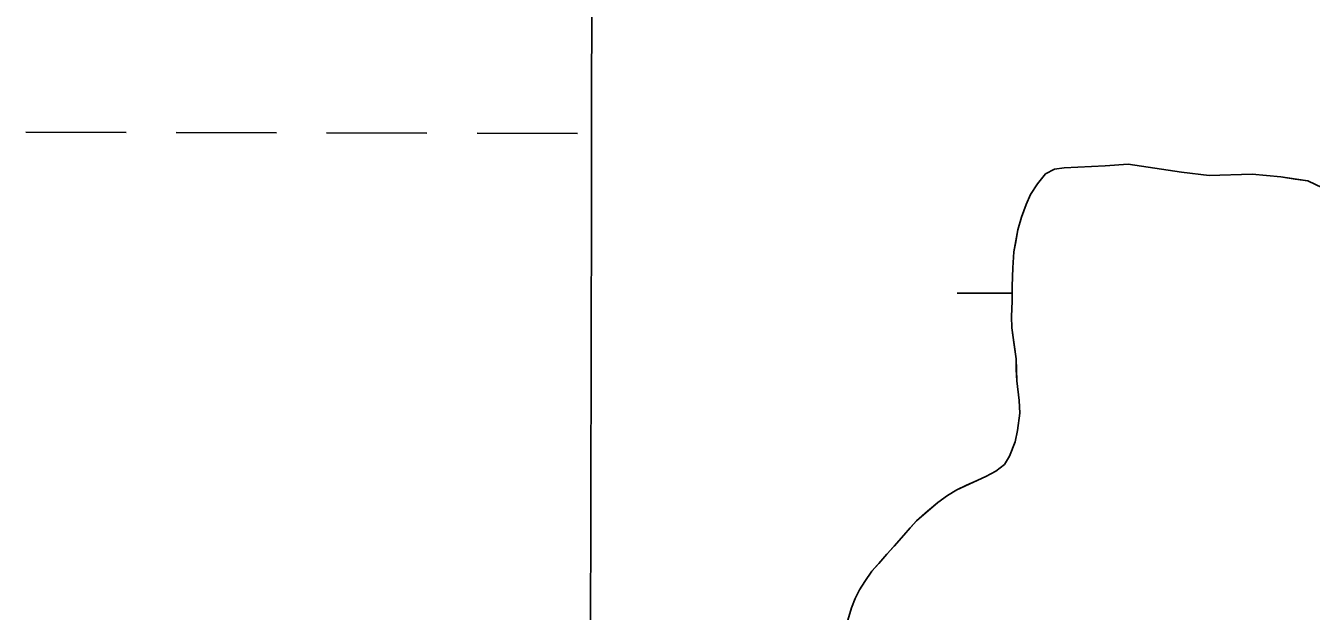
# Model space of a CAD drawing. Extents: x 3180038 to 3217926, y 922069 to 947485.
# Drawn here: x 3207605.3 to 3208015.5, y 943117.8 to 943304.8 of the extents above; entities that cross this region are included whole.
import ezdxf

# ---------------------------------------------------------------- set-up
doc = ezdxf.new("R2010")
doc.units = 0
for name, color, linetype in [('V-GRID-MAJR', 7, 'Continuous'), ('V-SITE-VEGE', 7, 'Continuous'), ('V-TOPO-SHOR', 7, 'Continuous'), ('V-WETL-SWMP', 7, 'Continuous')]:
    doc.layers.add(name, color=color, linetype=linetype)

msp = doc.modelspace()

# ---------------------------------------------------------------- linework, layer by layer
at = {"layer": 'V-GRID-MAJR'}
msp.add_spline([(3207753.589, 927465.7760000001), (3207765.93, 933526.242), (3207778.276, 939589.318), (3207790.622, 945652.443), (3207790.627, 945655.003)], degree=3, dxfattribs=at)
at = {"layer": 'V-SITE-VEGE'}
for p, q in [((3207933.525, 943258.9369999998), (3207930.703, 943257.509)), ((3207936.6010000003, 943259.4259999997), (3207933.525, 943258.9369999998)), ((3207949.688, 943260.0299999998), (3207936.6010000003, 943259.4259999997)), ((3207957.036, 943260.5889999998), (3207949.688, 943260.0299999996)), ((3207974.079, 943258.0679999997), (3207957.036, 943260.5889999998)), ((3207928.1200000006, 943254.3449999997), (3207925.9330000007, 943250.9089999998)), ((3207930.7030000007, 943257.5089999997), (3207928.1200000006, 943254.3449999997)), ((3207982.869, 943257.0049999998), (3207974.079, 943258.0679999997)), ((3207996.622, 943257.3349999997), (3207982.869, 943257.0049999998)), ((3208005.815, 943256.5299999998), (3207996.622, 943257.3349999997)), ((3208014.335, 943255.2049999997), (3208005.815, 943256.5299999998)), ((3208023.7430000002, 943250.7959999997), (3208014.335, 943255.2049999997)), ((3207925.933, 943250.9089999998), (3207924.553, 943247.7259999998)), ((3207924.553, 943247.7259999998), (3207923.025, 943243.6109999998)), ((3207923.025, 943243.6109999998), (3207921.896, 943239.6219999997)), ((3207921.896, 943239.6219999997), (3207920.5920000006, 943232.5729999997)), ((3207920.592, 943232.5729999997), (3207920.248, 943227.5059999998)), ((3207920.2480000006, 943227.5059999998), (3207920.0310000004, 943221.6389999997)), ((3207920.031, 943221.6389999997), (3207920.092, 943216.8339999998)), ((3207920.092, 943216.8339999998), (3207919.8850000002, 943211.8979999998)), ((3207919.8850000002, 943211.8979999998), (3207919.965, 943208.2959999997)), ((3207919.965, 943208.2959999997), (3207921.288, 943198.4019999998)), ((3207921.2880000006, 943198.4019999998), (3207921.5850000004, 943191.4569999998)), ((3207921.585, 943191.4569999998), (3207922.294, 943185.1759999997)), ((3207922.2940000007, 943185.1759999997), (3207922.499, 943181.0369999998)), ((3207922.499, 943181.0369999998), (3207921.7510000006, 943175.5769999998)), ((3207921.7510000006, 943175.5769999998), (3207921.0300000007, 943171.9849999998)), ((3207921.0300000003, 943171.9849999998), (3207919.228, 943167.3399999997)), ((3207917.5870000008, 943164.6959999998), (3207914.886, 943162.6009999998)), ((3207919.2280000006, 943167.3399999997), (3207917.5870000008, 943164.6959999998)), ((3207911.6580000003, 943160.9129999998), (3207902.3890000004, 943156.6469999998)), ((3207914.886, 943162.6009999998), (3207911.6580000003, 943160.9129999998)), ((3207902.3890000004, 943156.6469999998), (3207899.426, 943154.8229999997)), ((3207896.323, 943152.5999999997), (3207889.5630000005, 943146.6939999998)), ((3207899.426, 943154.8229999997), (3207896.323, 943152.5999999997)), ((3207889.563, 943146.6939999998), (3207875.3170000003, 943130.6249999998)), ((3207872.9980000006, 943127.3239999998), (3207871.3580000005, 943124.6779999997)), ((3207875.3170000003, 943130.6249999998), (3207872.9980000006, 943127.3239999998)), ((3207871.358, 943124.6779999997), (3207869.984, 943121.8989999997)), ((3207868.739, 943118.9799999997), (3207867.612, 943114.9929999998)), ((3207869.984, 943121.8989999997), (3207868.739, 943118.9799999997))]:
    msp.add_line(p, q, dxfattribs=at)
at = {"layer": 'V-TOPO-SHOR'}
msp.add_lwpolyline([(3207867.612000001, 943114.9929999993), (3207868.739000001, 943118.9799999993), (3207869.984000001, 943121.8989999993), (3207871.358000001, 943124.6779999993), (3207872.998000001, 943127.3239999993), (3207875.317000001, 943130.6249999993), (3207877.488000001, 943133.1279999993), (3207880.066000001, 943136.0279999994), (3207882.3740000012, 943138.6619999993), (3207885.493000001, 943142.0859999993), (3207887.531000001, 943144.4559999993), (3207889.565000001, 943146.6939999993), (3207893.081000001, 943149.8459999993), (3207896.323000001, 943152.5999999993), (3207899.426000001, 943154.8229999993), (3207902.389000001, 943156.6469999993), (3207905.480000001, 943158.0689999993), (3207908.838000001, 943159.6209999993), (3207911.658000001, 943160.9129999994), (3207914.886000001, 943162.6009999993), (3207917.587000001, 943164.6959999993), (3207919.228000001, 943167.3399999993), (3207921.030000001, 943171.9849999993), (3207921.751000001, 943175.5769999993), (3207922.4990000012, 943181.0369999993), (3207922.294000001, 943185.1759999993), (3207921.585000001, 943191.4569999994), (3207921.372000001, 943195.0639999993), (3207921.288000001, 943198.4019999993), (3207920.688000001, 943202.9459999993), (3207919.9650000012, 943208.2959999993), (3207919.885000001, 943211.8979999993), (3207920.092000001, 943216.8339999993), (3207920.031000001, 943221.6389999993), (3207920.250000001, 943227.5059999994), (3207920.592000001, 943232.5729999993), (3207921.173000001, 943235.7659999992), (3207921.896000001, 943239.6239999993), (3207923.025000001, 943243.6109999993), (3207924.5530000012, 943247.7259999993), (3207925.933000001, 943250.9089999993), (3207928.120000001, 943254.3449999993), (3207930.703000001, 943257.5089999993), (3207933.525000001, 943258.9369999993), (3207936.601000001, 943259.4239999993), (3207949.688000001, 943260.0299999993), (3207957.0360000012, 943260.5889999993), (3207974.079000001, 943258.0679999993), (3207982.869000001, 943257.0049999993), (3207996.620000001, 943257.3349999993), (3208005.815000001, 943256.5319999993), (3208010.341000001, 943255.7969999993), (3208014.335000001, 943255.2049999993), (3208023.743000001, 943250.7959999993)], dxfattribs=at)
at = {"layer": 'V-WETL-SWMP'}
for p, q in [((3207605.333043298, 943270.8007049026), (3207637.3328365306, 943270.7285650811)), ((3207653.332733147, 943270.6924951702), (3207685.332526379, 943270.6203553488)), ((3207701.3324229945, 943270.5842854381), (3207733.332216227, 943270.5121456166)), ((3207749.332112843, 943270.4760757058), (3207781.3319060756, 943270.403935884)), ((3207902.5328824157, 943219.3886023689), (3207920.0551275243, 943219.3491005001))]:
    msp.add_line(p, q, dxfattribs=at)
for points in [[(3207974.079000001, 943258.0689999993), (3207957.035000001, 943260.5899999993), (3207949.688000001, 943260.0309999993), (3207936.602000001, 943259.4239999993), (3207933.525000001, 943258.9359999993), (3207930.702000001, 943257.5099999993), (3207928.120000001, 943254.3449999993), (3207925.934000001, 943250.9079999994), (3207924.5530000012, 943247.7259999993), (3207923.024000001, 943243.6119999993), (3207921.897000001, 943239.6249999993), (3207921.173000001, 943235.7659999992), (3207920.592000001, 943232.5719999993), (3207920.250000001, 943227.5059999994), (3207920.030000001, 943221.6379999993), (3207920.092000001, 943216.8339999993), (3207919.886000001, 943211.8989999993), (3207919.966000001, 943208.2949999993), (3207920.688000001, 943202.9469999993), (3207921.288000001, 943198.4009999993), (3207921.372000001, 943195.0639999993), (3207921.585000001, 943191.4579999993), (3207922.293000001, 943185.1759999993), (3207922.4990000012, 943181.0359999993), (3207921.751000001, 943175.5759999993), (3207921.030000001, 943171.9839999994), (3207919.227000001, 943167.3399999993), (3207917.587000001, 943164.6949999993), (3207914.887000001, 943162.5999999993), (3207911.659000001, 943160.9129999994), (3207908.838000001, 943159.6199999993), (3207905.479000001, 943158.0689999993), (3207902.389000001, 943156.6469999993), (3207899.426000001, 943154.8219999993), (3207896.324000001, 943152.5999999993), (3207893.081000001, 943149.8449999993), (3207889.565000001, 943146.6949999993), (3207887.530000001, 943144.4559999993), (3207885.493000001, 943142.0849999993), (3207882.3740000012, 943138.6609999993), (3207880.066000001, 943136.0269999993), (3207877.488000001, 943133.1289999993), (3207875.316000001, 943130.6259999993), (3207872.9990000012, 943127.3239999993), (3207871.358000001, 943124.6789999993), (3207869.983000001, 943121.8979999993), (3207868.738000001, 943118.9799999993), (3207867.612000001, 943114.9939999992)], [(3208023.744000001, 943250.7959999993), (3208014.335000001, 943255.2049999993), (3208010.341000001, 943255.7979999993), (3208005.815000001, 943256.5319999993), (3207996.619000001, 943257.3349999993), (3207982.870000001, 943257.0049999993), (3207974.079000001, 943258.0689999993)]]:
    msp.add_lwpolyline(points, dxfattribs=at)

doc.saveas('drawing.dxf')
